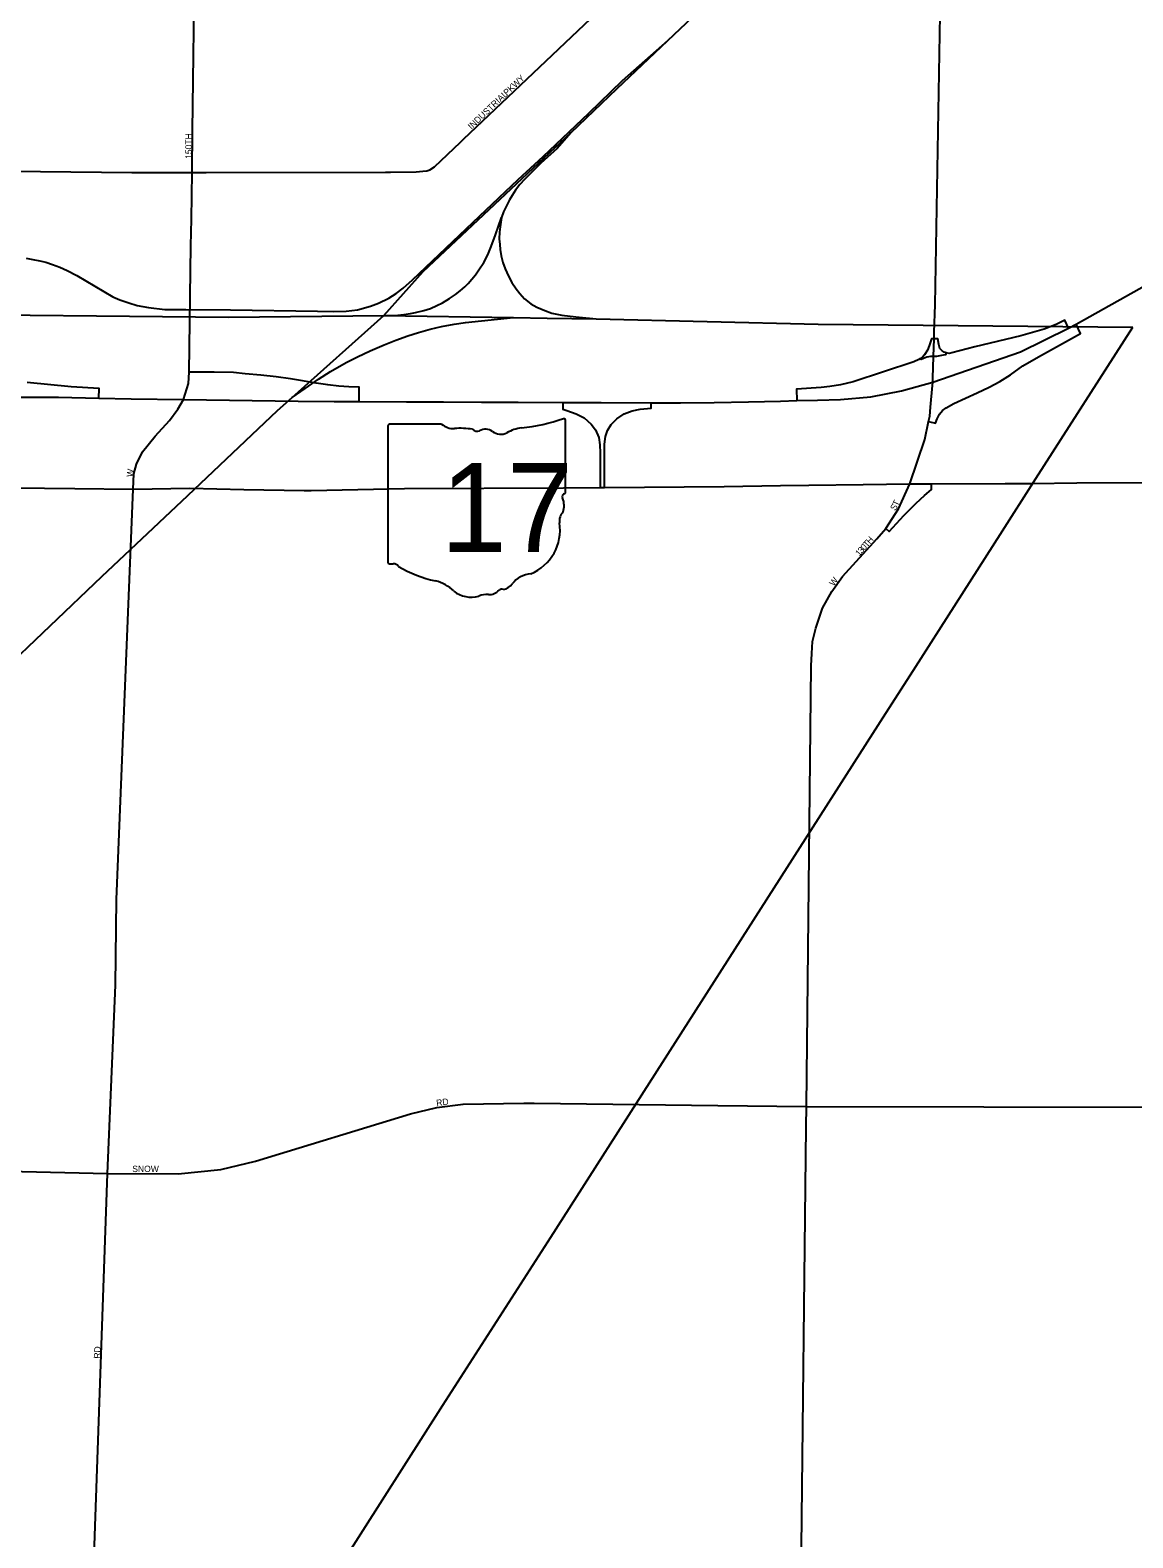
# Model space of a CAD drawing. Extents: x -561 to 1170, y 0 to 846.
# Drawn here: x 159.43 to 182.74, y 186.46 to 218.31 of the extents above; entities that cross this region are included whole.
import ezdxf

# ---------------------------------------------------------------- set-up
doc = ezdxf.new("R2010")
doc.units = 0
for name, color, linetype in [('GM_X_City_Street', 7, 'Continuous'), ('GM_X_City_Street_Text', 7, 'Continuous'), ('GM_X_County_ROW', 7, 'Continuous'), ('GM_X_Interchange_Ramps', 7, 'Continuous'), ('GM_X_Interstate_Route', 7, 'Continuous'), ('GM_X_Rail_Line', 7, 'Continuous'), ('GM_X_State_Location', 7, 'Continuous'), ('GM_X_State_Route', 7, 'Continuous'), ('GM_X_State_Shield', 7, 'Continuous')]:
    doc.layers.add(name, color=color, linetype=linetype)

msp = doc.modelspace()

# ---------------------------------------------------------------- linework, layer by layer
at = {"layer": 'GM_X_City_Street'}
for points in [[(162.864, 216.194), (162.962, 223.608)], [(178.539, 211.936), (178.556, 212.509), (178.676, 219.463), (178.687, 220.957)], [(168.59, 216.011), (172.62, 219.832), (172.994, 220.215), (173.014, 220.266)], [(162.852, 215.304), (162.864, 216.194)], [(153.846, 215.551), (154.006, 215.451), (154.142, 215.41), (154.285, 215.385), (155.136, 215.379), (161.577, 215.304), (162.852, 215.304), (163.151, 215.305)], [(162.838, 214.321), (162.852, 215.304)], [(163.151, 215.305), (166.943, 215.315), (167.048, 215.316)], [(162.83, 213.759), (162.838, 214.321)], [(161.609, 208.616), (161.62, 208.937), (161.677, 209.146), (161.803, 209.403), (162.073, 209.736), (162.376, 210.068), (162.554, 210.305), (162.669, 210.511), (162.776, 210.845), (162.794, 211.09), (162.83, 213.759)], [(178.511, 210.959), (178.524, 211.417), (178.535, 211.795), (178.539, 211.936)], [(178.474, 210.502), (178.508, 210.875), (178.511, 210.959)], [(178.025, 208.727), (178.341, 209.665), (178.419, 210.047), (178.443, 210.16), (178.46, 210.35)], [(178.46, 210.35), (178.474, 210.502)], [(177.325, 207.57), (177.517, 207.782), (177.785, 208.203), (178.025, 208.727)], [(160.538, 179.053), (161.067, 194.158), (161.238, 198.138), (161.255, 199.947), (161.609, 208.616)], [(175.954, 205.146), (175.968, 205.396), (176.033, 205.677), (176.18, 206.102), (176.375, 206.452), (176.602, 206.773), (177.325, 207.57)], [(175.835, 195.572), (175.94, 204.884), (175.954, 205.146)], [(153.285, 193.64), (154.096, 193.86), (155.177, 194.146), (155.519, 194.223), (155.882, 194.257), (156.548, 194.263), (161.067, 194.158), (162.562, 194.15), (163.461, 194.244), (164.19, 194.417), (167.469, 195.421), (168.028, 195.551), (168.582, 195.626), (169.862, 195.644), (170.08, 195.642)], [(170.08, 195.642), (173.964, 195.595)], [(173.964, 195.595), (175.835, 195.572)], [(175.83, 195.146), (175.835, 195.572)], [(175.835, 195.572), (187.086, 195.554)], [(175.723, 185.626), (175.83, 195.146)]]:
    msp.add_lwpolyline(points, dxfattribs=at)
at = {"layer": 'GM_X_County_ROW'}
msp.add_lwpolyline([(167.048, 215.316), (167.592, 215.321), (167.727, 215.337), (167.813, 215.342), (167.878, 215.364), (167.976, 215.428), (168.523, 215.948), (168.59, 216.011)], dxfattribs=at)
at = {"layer": 'GM_X_Interchange_Ramps'}
for points in [[(181.377, 212.02), (181.301, 212.19), (181.113, 212.093), (180.864, 211.996), (180.367, 211.857), (179.397, 211.62), (178.912, 211.493), (178.851, 211.485), (178.791, 211.493), (178.751, 211.508), (178.704, 211.537), (178.658, 211.59), (178.634, 211.669), (178.615, 211.794), (178.535, 211.795)], [(178.419, 210.047), (178.567, 210.007), (178.597, 210.104), (178.646, 210.201), (178.712, 210.28), (178.791, 210.334), (178.955, 210.425), (179.446, 210.65), (179.7, 210.771), (179.925, 210.892), (180.149, 211.032), (180.41, 211.22), (180.743, 211.414), (181.628, 211.905), (181.541, 212.101)], [(178.535, 211.795), (178.479, 211.795), (178.432, 211.645), (178.393, 211.555), (178.33, 211.456), (178.288, 211.408), (178.246, 211.379), (178.209, 211.353), (178.106, 211.305), (176.827, 210.886), (176.554, 210.82), (176.33, 210.783), (176.148, 210.765), (175.627, 210.729), (175.635, 210.489)], [(178.524, 211.417), (178.461, 211.417), (178.384, 211.402), (178.313, 211.379), (178.264, 211.353), (178.246, 211.379)], [(178.791, 211.493), (178.773, 211.456), (178.692, 211.442), (178.587, 211.416), (178.524, 211.417)], [(166.381, 210.465), (166.384, 210.772), (166.166, 210.777), (165.957, 210.793), (165.722, 210.82), (165.477, 210.857), (164.932, 210.948), (164.633, 210.991), (164.307, 211.023), (163.976, 211.055), (163.725, 211.082), (163.317, 211.09), (162.859, 211.09), (162.794, 211.09)], [(160.881, 210.539), (160.886, 210.745), (160.301, 210.778), (159.37, 210.867)], [(170.692, 210.449), (170.692, 210.303), (170.773, 210.279), (170.97, 210.206), (171.137, 210.121), (171.287, 209.992), (171.382, 209.867), (171.45, 209.709), (171.472, 209.554), (171.476, 209.383), (171.476, 208.76), (171.477, 208.649)], [(171.568, 208.65), (171.566, 208.765), (171.566, 209.567), (171.588, 209.726), (171.635, 209.859), (171.712, 209.983), (171.828, 210.103), (171.987, 210.206), (172.154, 210.271), (172.321, 210.305), (172.559, 210.328), (172.558, 210.44)], [(177.517, 207.782), (177.583, 207.723), (177.892, 208.06), (178.157, 208.321), (178.329, 208.48), (178.478, 208.606), (178.479, 208.729)]]:
    msp.add_lwpolyline(points, dxfattribs=at)
at = {"layer": 'GM_X_Interstate_Route'}
for points in [[(178.508, 210.875), (180.361, 211.518), (181.377, 212.02), (181.541, 212.101), (183.161, 213.014), (184.969, 214.024)], [(176.072, 210.499), (176.557, 210.509), (177.195, 210.565), (177.844, 210.692), (178.508, 210.875)], [(149.968, 210.622), (150.008, 210.622), (152.185, 210.601), (152.686, 210.596), (154.291, 210.581), (154.942, 210.575), (156.529, 210.559), (158.566, 210.557), (159.318, 210.56), (159.75, 210.558)], [(159.75, 210.558), (159.8, 210.558), (160.027, 210.557), (160.881, 210.539), (161.569, 210.525), (162.669, 210.511), (165.092, 210.473), (165.855, 210.47), (166.381, 210.465), (167.386, 210.459), (168.165, 210.462), (168.971, 210.454), (169.745, 210.452), (170.692, 210.449)], [(170.692, 210.449), (171.498, 210.447), (172.558, 210.44), (173.175, 210.443), (173.884, 210.445), (174.614, 210.464), (175.291, 210.477), (175.635, 210.489), (176.072, 210.499)]]:
    msp.add_lwpolyline(points, dxfattribs=at)
at = {"layer": 'GM_X_Rail_Line'}
for points in [[(172.907, 218.095), (174.741, 219.832), (176.588, 221.578), (177.593, 222.534), (178.718, 223.647), (180.739, 225.697), (182.757, 227.647)], [(163.667, 212.402), (165.502, 212.379), (165.844, 212.372), (166.109, 212.378), (166.348, 212.407), (166.622, 212.479), (166.792, 212.546), (167.008, 212.651), (167.164, 212.748), (167.312, 212.86), (167.514, 213.038), (168.928, 214.382), (169.746, 215.157), (170.271, 215.645), (171.236, 216.561), (171.948, 217.247), (172.907, 218.095)], [(170.856, 216.147), (171.832, 217.074), (172.907, 218.095)], [(166.907, 212.282), (167.738, 213.215), (170.529, 215.835), (170.856, 216.147)], [(170.856, 216.147), (170.566, 215.813), (170.226, 215.502), (170.01, 215.294), (169.878, 215.162), (169.778, 215.051), (169.691, 214.935), (169.615, 214.82), (169.56, 214.73), (169.496, 214.6), (169.435, 214.474), (169.389, 214.357)], [(166.907, 212.282), (167.204, 212.294), (167.329, 212.306), (167.466, 212.328), (167.575, 212.351), (167.749, 212.392), (167.892, 212.435), (168.028, 212.495), (168.147, 212.556), (168.292, 212.643), (168.418, 212.729), (168.521, 212.806), (168.617, 212.892), (168.686, 212.964), (168.764, 213.053), (168.841, 213.147), (168.914, 213.25), (169.017, 213.405), (169.101, 213.566), (169.173, 213.741), (169.264, 213.991), (169.389, 214.357)], [(169.389, 214.357), (169.366, 214.159), (169.351, 214.044), (169.346, 213.908), (169.355, 213.788), (169.366, 213.678), (169.386, 213.548), (169.424, 213.407), (169.47, 213.273), (169.54, 213.118), (169.613, 212.979), (169.701, 212.85), (169.781, 212.752), (169.882, 212.638), (170.012, 212.534), (170.14, 212.459), (170.305, 212.391), (170.455, 212.332), (170.665, 212.294), (170.964, 212.254), (171.39, 212.217)], [(159.344, 213.496), (159.484, 213.471), (159.635, 213.443), (159.763, 213.411), (159.902, 213.366), (160.056, 213.306), (160.216, 213.236), (160.414, 213.131), (160.985, 212.79), (161.175, 212.683), (161.329, 212.616), (161.513, 212.55), (161.689, 212.495), (161.933, 212.451), (162.274, 212.414), (162.719, 212.409), (163.667, 212.402)], [(146.903, 210.243), (147.373, 210.772), (147.827, 211.109), (148.332, 211.445), (148.827, 211.706), (149.407, 211.975), (149.794, 212.084), (150.331, 212.232), (151.196, 212.336), (151.858, 212.378), (156.631, 212.323), (163.626, 212.247)], [(163.626, 212.247), (166.907, 212.282)], [(164.969, 210.553), (166.907, 212.282)], [(164.969, 210.553), (165.245, 210.742), (165.522, 210.943), (165.776, 211.104), (166.109, 211.291), (166.349, 211.413), (166.618, 211.54), (166.913, 211.668), (167.158, 211.761), (167.411, 211.853), (167.639, 211.924), (167.888, 211.996), (168.126, 212.052), (168.394, 212.102), (168.635, 212.14), (169.649, 212.243)], [(166.907, 212.282), (169.649, 212.243)], [(169.649, 212.243), (170.36, 212.226), (171.39, 212.217)], [(171.39, 212.217), (176.086, 212.101), (182.736, 212.038)], [(166.063, 185.981), (168.156, 189.264), (170.435, 192.816), (177.517, 203.883), (178.098, 204.793), (179.008, 206.215), (179.934, 207.66), (180.685, 208.838), (182.736, 212.038)], [(132.443, 179.671), (138.405, 185.336), (144.429, 191.078), (145.988, 192.57), (147.645, 194.148), (150.228, 196.605), (151.185, 197.516), (155.719, 201.807), (158.752, 204.683), (160.949, 206.769), (162.765, 208.485), (164.659, 210.277), (164.969, 210.553)]]:
    msp.add_lwpolyline(points, dxfattribs=at)
at = {"layer": 'GM_X_State_Route'}
for points in [[(152.932, 208.669), (156.532, 208.673), (160.376, 208.63)], [(165.367, 208.588), (167.343, 208.629), (170.705, 208.646), (171.477, 208.649), (171.568, 208.65), (174.101, 208.671), (175.291, 208.691), (175.887, 208.699)], [(175.887, 208.699), (177.039, 208.714)], [(177.039, 208.714), (178.025, 208.727), (178.047, 208.727)], [(178.047, 208.727), (178.479, 208.729), (180.037, 208.735)], [(180.037, 208.735), (180.604, 208.738), (181.551, 208.747), (186.673, 208.764)], [(160.376, 208.63), (161.609, 208.616), (162.809, 208.635)], [(162.809, 208.635), (163.946, 208.611)], [(163.946, 208.611), (165.223, 208.585), (165.367, 208.588)]]:
    msp.add_lwpolyline(points, dxfattribs=at)
at = {"layer": 'GM_X_State_Shield'}
for p, q in [((166.989, 209.938), (166.989, 207.085)), ((168.127, 209.987), (167.026, 209.987)), ((170.748, 208.566), (170.748, 210.058)), ((170.748, 208.566), (170.748, 208.566))]:
    msp.add_line(p, q, dxfattribs=at)
for centre, radius, start, end in [((167.032, 209.944), 0.0435, 98.1301, 188.1301), ((168.389, 210.318), 0.422, 231.6195, 271.1119), ((169.409, 213.877), 3.986, 275.8445, 288.9065), ((170.707, 210.064), 0.0418, 351.8621, 97.738), ((168.529, 208.386), 1.516, 80.4867, 94.9883), ((168.874, 209.959), 0.122, 219.7921, 297.1024), ((169.053, 209.629), 0.253, 54.4667, 119.1411), ((169.38, 210.082), 0.305, 233.8562, 294.8282), ((169.918, 209.116), 0.802, 97.3462, 120.7689), ((170.739, 208.456), 0.0648, 107.944, 210.337), ((170.327, 208.267), 0.389, 340.033, 23.6496), ((170.704, 208.56), 0.0448, 289.6038, 7.7341), ((170.898, 207.941), 0.283, 136.8065, 186.9296), ((169.633, 207.751), 0.997, 292.3089, 8.9858), ((167.033, 207.079), 0.0439, 171.9584, 258.3066), ((167.04, 207.371), 0.335, 267.339, 280.6039), ((167.108, 206.921), 0.121, 29.7484, 93.2717), ((168.634, 209.484), 2.879, 240.4129, 257.1985), ((170.053, 206.284), 0.546, 94.4031, 142.5768), ((167.776, 205.804), 0.901, 47.1842, 75.836), ((168.75, 206.906), 0.572, 230.7004, 286.2918), ((169.122, 206.693), 0.305, 268.777, 315.5493), ((169.398, 206.416), 0.0857, 65.7517, 132.6484), ((169.361, 206.809), 0.322, 282.8732, 323.2771), ((169.081, 205.92), 0.47, 85.6951, 111.2099)]:
    msp.add_arc(centre, radius, start, end, dxfattribs=at)

# ---------------------------------------------------------------- texts
at = {"layer": 'GM_X_City_Street_Text'}
for s, rotation, p in [('PKWY', 43.0225, (169.507, 216.919)), ('INDUSTRIAL', 43.5321, (168.759, 216.206)), ('150TH', 90, (162.847, 215.594)), ('W', 81.9365, (161.599, 208.865)), ('T', 64.8058, (177.77, 208.244)), ('S', 58.9331, (177.713, 208.149)), ('3', 48.4909, (177.009, 207.25)), ('0', 48.5007, (177.065, 207.313)), ('T', 48.5296, (177.12, 207.375)), ('H', 48.5098, (177.183, 207.446)), ('1', 48.535, (176.954, 207.188)), ('W', 53.9785, (176.418, 206.556)), ('RD', 8.5366, (168.024, 195.578)), ('SNOW', 0, (161.589, 194.188)), ('RD', 86.989, (160.91, 190.243))]:
    msp.add_text(s, height=0.135, rotation=rotation, dxfattribs=at).set_placement(p)
at = {"layer": 'GM_X_State_Location'}
for s in ['s', 'r']:
    msp.add_text(s, height=0.0027, dxfattribs=at).set_placement((168.826, 208.322))
msp.add_text('17', height=0.0027, rotation=0, dxfattribs=at).set_placement((168.147, 208.126))
at = {"layer": 'GM_X_State_Shield'}
msp.add_text('17', height=1.8795, dxfattribs=at).set_placement((168.109, 207.286))

doc.saveas('drawing.dxf')
